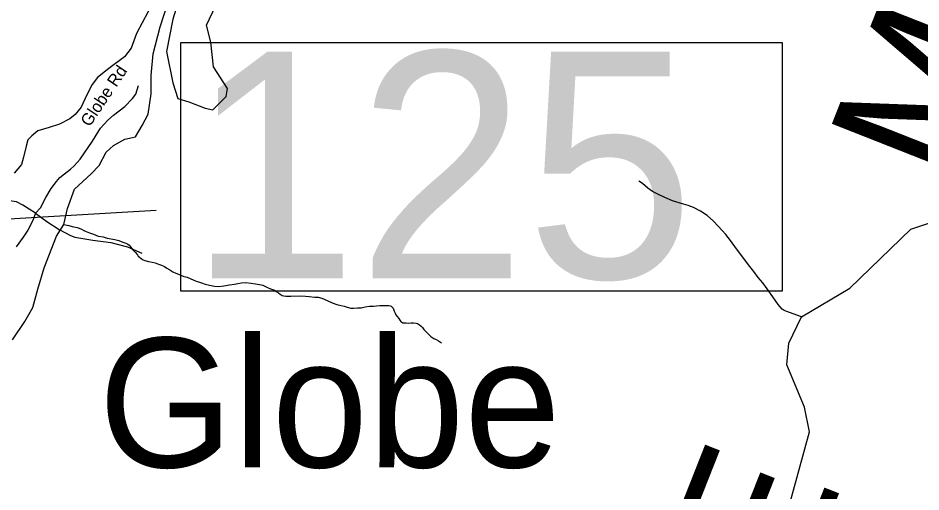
# Model space of a CAD drawing. Extents: x 1159738 to 1321356, y 736314 to 882035.
# Drawn here: x 1200308 to 1205885, y 844699 to 847629 of the extents above; entities that cross this region are included whole.
import ezdxf

# ---------------------------------------------------------------- set-up
doc = ezdxf.new("R2010")
doc.units = 0
for name, color, linetype in [('Exist Civil Demographics Community Label', 7, 'Continuous'), ('Exist Geographical Mountain Summit Label', 7, 'Continuous'), ('Exist Hydrographic Creek Single Shore', 7, 'Continuous'), ('Exist Hydrographic Misc Water Feature', 7, 'Continuous'), ('Exist Road Non-System Type 51', 7, 'Continuous'), ('Exist Road Secondary Structure Standard Bridge Number Label', 7, 'Continuous'), ('Exist Road Secondary Type 41 Attributed', 7, 'Continuous'), ('Exist Road Secondary Type 51 Label', 7, 'Continuous')]:
    doc.layers.add(name, color=color, linetype=linetype)

msp = doc.modelspace()

# ---------------------------------------------------------------- linework, layer by layer
at = {"layer": 'Exist Hydrographic Creek Single Shore'}
msp.add_lwpolyline([(1200274.7, 845639), (1200349.1, 845752.5), (1200400, 845838.7), (1200431.3, 845952.3), (1200470.4, 846085.5), (1200544.8, 846281.3), (1200591.6, 846352.4), (1200614.4, 846451.3), (1200657, 846570.9), (1200759.2, 846666.7), (1200810.1, 846717.6), (1200853.2, 846799.9), (1200896.8, 846840.8), (1200967.1, 846880.8), (1201033.1, 846894.9), (1201075.3, 846965.2), (1201111.5, 847034.9), (1201131.1, 847160.2), (1201131.1, 847273.8), (1201142.8, 847407), (1201185.9, 847575.4), (1201232.9, 847720.3)], dxfattribs=at)
at = {"layer": 'Exist Hydrographic Misc Water Feature'}
for points in [[(1201550.2, 848255.6), (1201475.8, 848177.3), (1201397.5, 848036.3), (1201342.7, 847875.7), (1201264.5, 847621.1), (1201225.3, 847421.4), (1201264.5, 847229.4), (1201295.8, 847131.5), (1201362.3, 847111.9), (1201464.1, 847072.8), (1201511.1, 847061), (1201593.2, 847143.3), (1201601.1, 847194.2), (1201515, 847327.4), (1201499.3, 847480.1), (1201471.9, 847585.9), (1201530.6, 847707.3), (1201648, 847950.1), (1201718.5, 848063.7), (1201745.9, 848204.7), (1201683.3, 848196.9), (1201612.8, 848263.5), (1201550.2, 848255.6)], [(1205148.3, 845781.7), (1205050.4, 845817.4), (1205040.4, 845821.6), (1205028.8, 845830.1), (1205003.4, 845858.7), (1204970.7, 845905.6), (1204936, 845954.6), (1204909, 845991.3), (1204879.8, 846024.1), (1204852.8, 846062.9), (1204819.9, 846103.8), (1204785.2, 846150.8), (1204746.6, 846201.9), (1204709.8, 846252.9), (1204681, 846291.7), (1204657.6, 846316.4), (1204632.3, 846343.1), (1204603.1, 846373.9), (1204563.9, 846409), (1204524.7, 846436), (1204481.2, 846457.2), (1204447.5, 846470.2), (1204417.8, 846479), (1204350.3, 846498.8), (1204302.8, 846520.1), (1204263.3, 846537.2), (1204227.7, 846556.1), (1204198.3, 846577), (1204165.1, 846605.9), (1204143.4, 846620.5)], [(1204682, 840135.8), (1204616.4, 840303.8), (1204619.4, 840402.3), (1204767.4, 840616), (1204703.4, 841057.2), (1204555.4, 841746.1), (1204538.4, 842022.3), (1204638.3, 842328.8), (1204846.5, 842882.1), (1204878.7, 843541.9), (1204831, 843775.9), (1204875.1, 843990.2), (1204993.4, 844327.2), (1205196.4, 845071.8), (1205166.3, 845223.4), (1205057.4, 845484.8), (1205069.4, 845619.2), (1205148.3, 845781.7), (1205445.3, 845959.6), (1205822.3, 846323), (1206049.3, 846400.6), (1206894.3, 846501.8), (1207238.4, 846593.4), (1207738.3, 846563.7)], [(1200591.6, 846352.4), (1200621.6, 846345.6), (1200643.4, 846340.9), (1200673.2, 846334.1), (1200685.1, 846329.8), (1200699, 846323.5), (1200714.8, 846315), (1200728.6, 846308.6), (1200750.4, 846302), (1200774.2, 846293.4), (1200803.9, 846280.6), (1200833.8, 846275.8), (1200857.7, 846269.1), (1200905.4, 846259.8), (1200931.3, 846253.1), (1200945, 846246.8), (1200961, 846242.3), (1200972.9, 846238), (1200986.7, 846231.6), (1200994.6, 846225.4), (1201004.3, 846213.1), (1201015.8, 846198.8), (1201031.4, 846182.4), (1201045, 846165.9), (1201050.7, 846157.8), (1201058.6, 846151.6), (1201068.4, 846143.3), (1201080.2, 846135), (1201092.1, 846130.7), (1201113.9, 846124.1), (1201135.7, 846119.5), (1201155.6, 846115), (1201175.5, 846108.4), (1201193.3, 846102), (1201213.1, 846093.4), (1201226.9, 846083), (1201246.6, 846072.5), (1201264.3, 846060), (1201282, 846051.5), (1201309.8, 846040.7), (1201331.6, 846032.1), (1201353.4, 846027.5), (1201375.1, 846017), (1201389.1, 846010.6), (1201408.8, 846002), (1201422.7, 845997.6), (1201440.6, 845991.1), (1201464.4, 845984.5), (1201490.2, 845977.8), (1201522.1, 845971), (1201548, 845970.3), (1201580.2, 845973.4), (1201614.4, 845980.5), (1201644.4, 845983.6), (1201666.5, 845987), (1201688.8, 845992.5), (1201712.8, 845993.8), (1201748.6, 845990.8), (1201774.7, 845986.1), (1201800.5, 845981.4), (1201820.4, 845976.9), (1201848.1, 845964.2), (1201867.9, 845955.6), (1201887.7, 845949), (1201903.5, 845938.6), (1201917.2, 845930.2), (1201927, 845922), (1201938.8, 845913.7), (1201950.7, 845911.3), (1201962.7, 845908.9), (1201992.7, 845910.1), (1202050.8, 845912.6), (1202082.8, 845909.7), (1202106.7, 845907.1), (1202140.7, 845904.1), (1202162.6, 845903.6), (1202184.6, 845897), (1202218.2, 845882.1), (1202247.8, 845869.3), (1202277.6, 845858.5), (1202303.3, 845851.7), (1202323.3, 845847.2), (1202341.1, 845842.7), (1202363, 845836.1), (1202380.9, 845835.6), (1202405, 845837), (1202427.1, 845838.4), (1202451.4, 845843.7), (1202479.3, 845847), (1202503.4, 845848.4), (1202521.4, 845849.8), (1202543.5, 845851.2), (1202567.5, 845852.6), (1202585.6, 845852.1), (1202597.6, 845851.8), (1202609.6, 845849.4), (1202613.4, 845847.3), (1202619.3, 845841.2), (1202625.1, 845835), (1202630.7, 845816.8)], [(1202630.7, 845816.8), (1202638.3, 845804.6), (1202642.1, 845794.5), (1202649.8, 845784.3), (1202659.5, 845772), (1202667.2, 845761.8), (1202672.9, 845753.6), (1202684.8, 845745.3), (1202704.7, 845744.8), (1202720.7, 845742.4), (1202736.7, 845743.9), (1202750.8, 845745.6), (1202766.7, 845743.2), (1202774.7, 845740.9), (1202788.5, 845732.5), (1202798.3, 845724.2), (1202806.1, 845716), (1202815.7, 845703.8), (1202825.5, 845693.5), (1202837.1, 845681.1), (1202858.6, 845660.6), (1202876.3, 845648.1), (1202890.1, 845641.7), (1202905.9, 845633.3), (1202917.6, 845624.9), (1202923.5, 845618.7)]]:
    msp.add_lwpolyline(points, dxfattribs=at)
at = {"layer": 'Exist Road Non-System Type 51'}
for points in [[(1200414.9, 846422.9), (1200446.3, 846455.4), (1200478.7, 846519.2), (1200512.2, 846574.4), (1200544.7, 846618.8), (1200565.2, 846643.7), (1200595.5, 846665.3), (1200631.2, 846694.5), (1200653.9, 846715.1), (1200691.8, 846757.3), (1200767.3, 846867.2), (1200818.1, 846947.3), (1200862.4, 846998.1), (1200897, 847028.4), (1200968.4, 847082.6), (1201015.8, 847130.8), (1201035.3, 847157.9), (1201051.5, 847212)], [(1200414.9, 846422.9), (1200338.2, 846471.7), (1200299.3, 846492.3), (1200269, 846497.7), (1200239.8, 846499.8), (1200185.7, 846492.3), (1200128.4, 846478.2), (1200054.9, 846473.9), (1200010.5, 846479.3), (1199957.4, 846484.4), (1199953.4, 846496.4)], [(1200414.9, 846422.9), (1200399.9, 846377.6), (1200368.6, 846318.1), (1200340.5, 846273.7), (1200296.1, 846214.2)], [(1200414.9, 846422.9), (1200485.3, 846371.3), (1200562, 846321.5), (1200631.3, 846284.7), (1200659.4, 846273.8), (1200770.8, 846256.5), (1200881.1, 846241.4), (1200983.8, 846215.4), (1201073, 846175.5)]]:
    msp.add_lwpolyline(points, dxfattribs=at)
at = {"layer": 'Exist Road Secondary Structure Standard Bridge Number Label'}
msp.add_line((1199859, 846365.2), (1201160.8, 846441.8), dxfattribs=at)
msp.add_lwpolyline([(1201313, 847478), (1205028.9, 847478), (1205028.9, 845941.6), (1201313, 845941.6)], close=True, dxfattribs=at)
at = {"layer": 'Exist Road Secondary Type 41 Attributed'}
msp.add_lwpolyline([(1201180.5, 847800), (1201039.4, 847534), (1201005.9, 847443.6), (1200965, 847389.6), (1200868.8, 847316.6), (1200798.8, 847261.2), (1200766.7, 847218.8), (1200731.7, 847150.3), (1200698.2, 847077.3), (1200661.7, 847033.5), (1200627.4, 847005.4), (1200564.7, 846973.3), (1200500.5, 846952.8), (1200430.5, 846932.4), (1200394.1, 846900.3), (1200369.3, 846877), (1200359.1, 846836.1), (1200341.6, 846769), (1200329.9, 846723.8), (1200284.7, 846669.8)], dxfattribs=at)

# ---------------------------------------------------------------- texts
at = {"layer": 'Exist Civil Demographics Community Label'}
msp.add_text('Globe', height=800, dxfattribs=at).set_placement((1200805.3, 844851.5))
at = {"layer": 'Exist Geographical Mountain Summit Label'}
msp.add_text('GLOBE      MOUNTAINS', height=880, rotation=68.4627, dxfattribs=at).set_placement((1203909.7, 840966.1))
at = {"layer": 'Exist Road Secondary Structure Standard Bridge Number Label'}
msp.add_text('125', height=1400, dxfattribs=at).set_placement((1201363.2, 846020.7))
at = {"layer": 'Exist Road Secondary Type 51 Label'}
msp.add_text('Globe Rd', height=75, rotation=56.2074, dxfattribs=at).set_placement((1200750.4, 846951.7))

doc.saveas('drawing.dxf')
